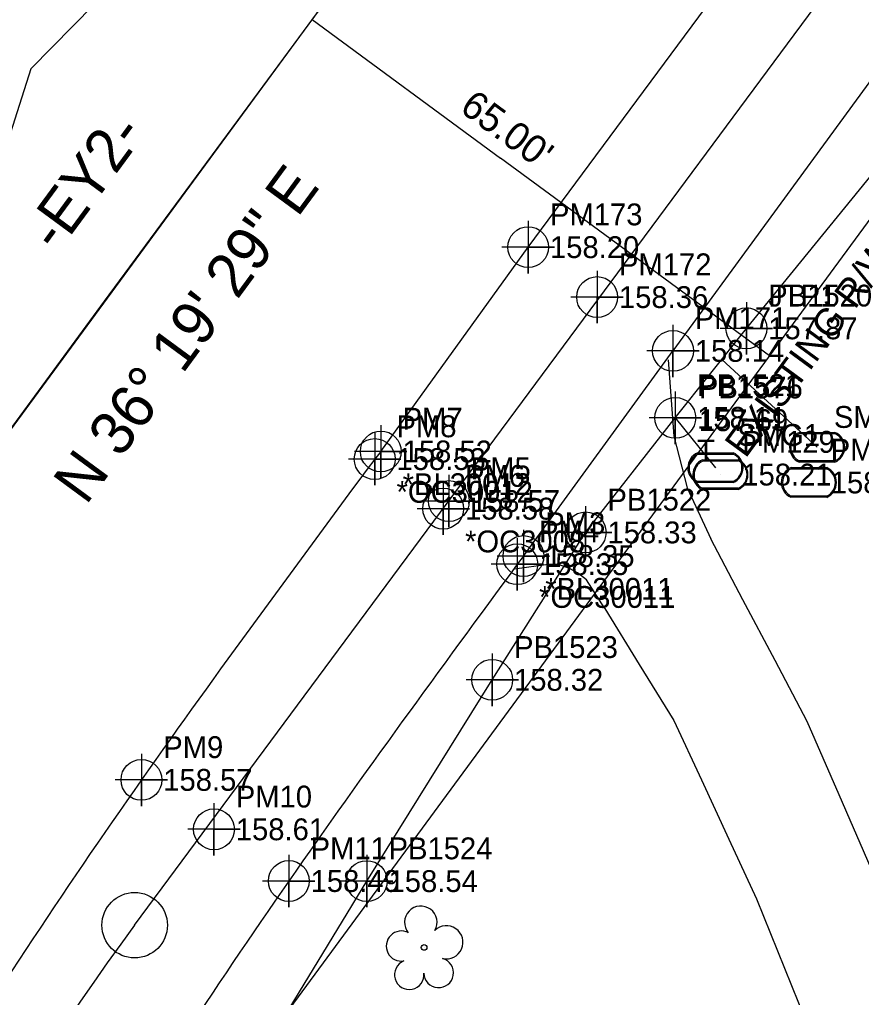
# Model space of a CAD drawing. Extents: x 2262665 to 2270527, y 505476 to 514960.
# Drawn here: x 2266443.8 to 2266540.2, y 510688.6 to 510800.6 of the extents above; entities that cross this region are included whole.
import ezdxf

# ---------------------------------------------------------------- set-up
doc = ezdxf.new("R2010")
doc.units = 0
for name, color, linetype in [('Default Symbol Cogo Elevation', 7, 'Continuous'), ('Default Symbol Cogo Number', 7, 'Continuous'), ('Exist DTM Crownline Cogo Comment', 7, 'Continuous'), ('Exist DTM Crownline Cogo Elevation', 7, 'Continuous'), ('Exist DTM Crownline Cogo Number', 7, 'Continuous'), ('Exist DTM Crownline Cogo Point CELL', 7, 'Continuous'), ('Exist Horizontal Alignment', 7, 'Continuous'), ('Exist Horizontal Alignment Direction Label', 7, 'Continuous'), ('Exist Railroads Standard Gauge', 7, 'Continuous'), ('Exist Right of Way Line', 7, 'Continuous'), ('Exist Right of Way Line Text', 7, 'Continuous'), ('Exist Right of Way Width CELL', 7, 'Continuous'), ('Exist Roads EOP', 7, 'Continuous'), ('Exist Roads EOP Cogo Comment', 7, 'Continuous'), ('Exist Roads EOP Cogo Elevation', 7, 'Continuous'), ('Exist Roads EOP Cogo Number', 7, 'Continuous'), ('Exist Roads EOP Cogo Point CELL', 7, 'Continuous'), ('Exist Roads Soil', 7, 'Continuous'), ('Exist Utilities Water Meter CELL', 7, 'Continuous'), ('Exist Utilities Water Meter Cogo Elevation', 7, 'Continuous'), ('Exist Utilities Water Meter Cogo Number', 7, 'Continuous'), ('Exist Utilities Water UG Line SUE LOS B', 7, 'Continuous'), ('Exist Utilities Water UG Line SUE LOS B Cogo Comment', 7, 'Continuous'), ('Exist Utilities Water UG Line SUE LOS B Cogo Elevation', 7, 'Continuous'), ('Exist Utilities Water UG Line SUE LOS B Cogo Number', 7, 'Continuous'), ('Exist Utilities Water UG Line SUE LOS B Cogo Point CELL', 7, 'Continuous'), ('Exist Utilities Water UG Line SUE LOS C', 7, 'Continuous'), ('Exist Vegetation Tree CELL', 7, 'Continuous'), ('Exist Vegetation Woods Line', 7, 'Continuous')]:
    doc.layers.add(name, color=color, linetype=linetype)

msp = doc.modelspace()

# ---------------------------------------------------------------- linework, layer by layer
at = {"layer": 'Exist DTM Crownline Cogo Point CELL'}
for points in [[(2266509.94, 510771.83), (2266509.94, 510765.83), (2266509.94, 510768.83), (2266512.94, 510768.83), (2266506.94, 510768.83)], [(2266492.96, 510748.47), (2266492.96, 510742.47), (2266492.96, 510745.47), (2266495.96, 510745.47), (2266489.96, 510745.47)], [(2266492.31, 510747.6), (2266492.31, 510741.6), (2266492.31, 510744.6), (2266495.31, 510744.6), (2266489.31, 510744.6)], [(2266466.05, 510710.88), (2266466.05, 510704.88), (2266466.05, 510707.88), (2266469.05, 510707.88), (2266463.05, 510707.88)]]:
    msp.add_lwpolyline(points, dxfattribs=at)
for centre in [(2266509.94, 510768.83), (2266492.31, 510744.6), (2266492.96, 510745.47), (2266466.05, 510707.88)]:
    msp.add_circle(centre, 2.34, dxfattribs=at)
at = {"layer": 'Exist Horizontal Alignment'}
for p, q in [((2266456.96, 510696.9), (2266916.61, 511317.28)), ((2266115.37, 510308.34), (2266484.61, 510810.55))]:
    msp.add_line(p, q, dxfattribs=at)
msp.add_circle((2266456.96, 510696.9), 3.75, dxfattribs=at)
msp.add_arc((2266677.92, 510533.19), 275, 143.4649, 178.8564, dxfattribs=at)
at = {"layer": 'Exist Railroads Standard Gauge'}
msp.add_lwpolyline([(2266050.13, 510219.7), (2266084.79, 510266.49), (2266115.4, 510308.45), (2266145.35, 510349.15), (2266177.14, 510392.25), (2266205.29, 510430.68), (2266238.56, 510475.95), (2266285.01, 510539.01), (2266316.09, 510581.21), (2266370.93, 510656.02), (2266407.4, 510705.52), (2266453.51, 510768.36), (2266484.6, 510810.49), (2266484.6, 510810.49), (2266581.19, 510941.59), (2266616.47, 510989.01)], dxfattribs=at)
at = {"layer": 'Exist Right of Way Line'}
msp.add_line((2266927.92, 511303.77), (2265541.79, 509418.49), dxfattribs=at)
at = {"layer": 'Exist Right of Way Width CELL'}
for p in [(2266477.3, 510800.61), (2266529.67, 510762.11)]:
    msp.add_line(p, (2266498.88, 510784.74), dxfattribs=at)
at = {"layer": 'Exist Roads EOP'}
for p, q in [((2266485.16, 510751.15), (2266502.04, 510774.55)), ((2266501.5, 510739.17), (2266518.65, 510762.7)), ((2266485.16, 510751.15), (2266484.46, 510750.28)), ((2266501.5, 510739.17), (2266500.79, 510738.24))]:
    msp.add_line(p, q, dxfattribs=at)
for points in [[(2266502.04, 510774.55), (2266534.05, 510817.77), (2266566.64, 510861.82), (2266602.48, 510910.35), (2266646.8, 510970.2)], [(2266662.91, 510957.98), (2266618.77, 510898.37), (2266582.77, 510849.46), (2266550.12, 510805.79), (2266518.63, 510762.67)]]:
    msp.add_lwpolyline(points, dxfattribs=at)
for points in [[(2266484.46, 510750.28), (2266457.74, 510713.54), (2266431.92, 510674.26), (2266411.35, 510635.08), (2266397.21, 510586.27), (2266392.49, 510526.92)], [(2266500.79, 510738.24), (2266474.62, 510701.96), (2266449.95, 510664.06), (2266430.79, 510627.7), (2266417.27, 510583.06), (2266413.04, 510525.79)]]:
    msp.add_spline(points, degree=3, dxfattribs=at)
at = {"layer": 'Exist Roads EOP Cogo Point CELL'}
for points in [[(2266502.04, 510777.55), (2266502.04, 510771.55), (2266502.04, 510774.55), (2266505.04, 510774.55), (2266499.04, 510774.55)], [(2266518.63, 510765.67), (2266518.63, 510759.67), (2266518.63, 510762.67), (2266521.63, 510762.67), (2266515.63, 510762.67)], [(2266485.16, 510754.15), (2266485.16, 510748.15), (2266485.16, 510751.15), (2266488.16, 510751.15), (2266482.16, 510751.15)], [(2266484.46, 510753.28), (2266484.46, 510747.28), (2266484.46, 510750.28), (2266487.46, 510750.28), (2266481.46, 510750.28)], [(2266500.79, 510741.24), (2266500.79, 510735.24), (2266500.79, 510738.24), (2266503.79, 510738.24), (2266497.79, 510738.24)], [(2266501.5, 510742.17), (2266501.5, 510736.17), (2266501.5, 510739.17), (2266504.5, 510739.17), (2266498.5, 510739.17)], [(2266457.74, 510716.54), (2266457.74, 510710.54), (2266457.74, 510713.54), (2266460.74, 510713.54), (2266454.74, 510713.54)], [(2266474.62, 510704.96), (2266474.62, 510698.96), (2266474.62, 510701.96), (2266477.62, 510701.96), (2266471.62, 510701.96)]]:
    msp.add_lwpolyline(points, dxfattribs=at)
for centre in [(2266502.04, 510774.55), (2266518.63, 510762.67), (2266485.16, 510751.15), (2266484.46, 510750.28), (2266501.5, 510739.17), (2266500.79, 510738.24), (2266457.74, 510713.54), (2266474.62, 510701.96)]:
    msp.add_circle(centre, 2.34, dxfattribs=at)
at = {"layer": 'Exist Roads Soil'}
for points in [[(2266518.07, 510761.65), (2266518.72, 510752.89), (2266520.26, 510746.98), (2266522.97, 510741.14)], [(2266568.6, 510639.86), (2266564.67, 510649.05), (2266560.74, 510658.24), (2266556.81, 510667.43), (2266552.88, 510676.62), (2266548.95, 510685.81), (2266545.02, 510695), (2266541.34, 510703.41), (2266537.67, 510711.82), (2266534, 510720.23), (2266530.32, 510727.2), (2266526.64, 510734.17), (2266522.97, 510741.14)], [(2266510.83, 510733.18), (2266508.72, 510736.45), (2266507.7, 510737.25), (2266506.77, 510737.74), (2266505.5, 510738.19), (2266504.34, 510738.22), (2266500.46, 510737.69)], [(2266510.83, 510733.18), (2266514.77, 510726.77), (2266518.72, 510720.35), (2266521.88, 510713.54), (2266525.03, 510706.74), (2266528.19, 510699.93), (2266531.4, 510691.99), (2266534.61, 510684.05), (2266537.82, 510676.12), (2266541.04, 510668.18), (2266543.58, 510658.83), (2266544.87, 510650.09), (2266546.16, 510641.34), (2266547.45, 510632.59), (2266548.74, 510623.85), (2266549.2, 510617.24)]]:
    msp.add_lwpolyline(points, dxfattribs=at)
at = {"layer": 'Exist Utilities Water Meter CELL'}
for p, q in [((2266535.15, 510751.63), (2266535.15, 510751.63)), ((2266523.49, 510749.29), (2266523.49, 510749.29)), ((2266524.07, 510748.5), (2266524.07, 510748.5)), ((2266534.2, 510747.6), (2266534.2, 510747.6))]:
    msp.add_line(p, q, dxfattribs=at)
for points in [[(2266533.11, 510753.33), (2266537.19, 510753.33)], [(2266533.11, 510753.19), (2266537.19, 510753.19)], [(2266521.46, 510750.99), (2266525.53, 510750.99)], [(2266521.46, 510750.85), (2266525.53, 510750.85)], [(2266522.03, 510750.2), (2266526.11, 510750.2)], [(2266522.03, 510750.06), (2266526.11, 510750.06)], [(2266532.16, 510749.3), (2266536.24, 510749.3)], [(2266532.16, 510749.16), (2266536.24, 510749.16)], [(2266537.19, 510750.06), (2266533.09, 510750.06)], [(2266537.19, 510749.93), (2266533.09, 510749.93)], [(2266525.53, 510747.72), (2266521.43, 510747.72)], [(2266525.53, 510747.59), (2266521.43, 510747.59)], [(2266526.11, 510746.93), (2266522.01, 510746.93)], [(2266526.11, 510746.8), (2266522.01, 510746.8)], [(2266536.24, 510746.04), (2266532.14, 510746.04)], [(2266536.24, 510745.9), (2266532.14, 510745.9)]]:
    msp.add_lwpolyline(points, dxfattribs=at)
for centre, radius, start, end in [((2266533.84, 510751.62), 1.86, 113.178, 245.9794), ((2266533.85, 510751.62), 1.73, 115.3009, 243.7824), ((2266536.44, 510751.63), 1.86, 293.6483, 66.3084), ((2266536.45, 510751.63), 1.73, 295.1272, 64.8728), ((2266522.19, 510749.28), 1.86, 113.178, 245.9794), ((2266522.2, 510749.28), 1.73, 115.3009, 243.7824), ((2266522.76, 510748.49), 1.86, 113.178, 245.9794), ((2266524.79, 510749.29), 1.86, 293.6483, 66.3084), ((2266524.8, 510749.29), 1.73, 295.1272, 64.8728), ((2266525.36, 510748.5), 1.86, 293.6483, 66.3084), ((2266522.77, 510748.49), 1.73, 115.3009, 243.7824), ((2266525.38, 510748.5), 1.73, 295.1272, 64.8728), ((2266532.89, 510747.6), 1.86, 113.178, 245.9794), ((2266532.91, 510747.6), 1.73, 115.3009, 243.7824), ((2266535.49, 510747.6), 1.86, 293.6483, 66.3084), ((2266535.51, 510747.6), 1.73, 295.1272, 64.8728)]:
    msp.add_arc(centre, radius, start, end, dxfattribs=at)
at = {"layer": 'Exist Utilities Water UG Line SUE LOS B'}
msp.add_lwpolyline([(2266446.06, 510643.46), (2266458.49, 510665.31), (2266471.35, 510681.86), (2266483.55, 510701.95), (2266497.92, 510725), (2266508.62, 510741.88), (2266518.89, 510755), (2266527.04, 510765.25), (2266559.99, 510805.68), (2266579.75, 510830.86), (2266602.83, 510860.96), (2266626.07, 510891.4), (2266648.6, 510922.1), (2266650.64, 510924.83)], dxfattribs=at)
at = {"layer": 'Exist Utilities Water UG Line SUE LOS B Cogo Point CELL'}
for points in [[(2266527.04, 510768.25), (2266527.04, 510762.25), (2266527.04, 510765.25), (2266530.04, 510765.25), (2266524.04, 510765.25)], [(2266518.89, 510758), (2266518.89, 510752), (2266518.89, 510755), (2266521.89, 510755), (2266515.89, 510755)], [(2266508.62, 510744.88), (2266508.62, 510738.88), (2266508.62, 510741.88), (2266511.62, 510741.88), (2266505.62, 510741.88)], [(2266497.92, 510728), (2266497.92, 510722), (2266497.92, 510725), (2266500.92, 510725), (2266494.92, 510725)], [(2266483.55, 510704.95), (2266483.55, 510698.95), (2266483.55, 510701.95), (2266486.55, 510701.95), (2266480.55, 510701.95)]]:
    msp.add_lwpolyline(points, dxfattribs=at)
for centre in [(2266527.04, 510765.25), (2266518.89, 510755), (2266508.62, 510741.88), (2266497.92, 510725), (2266483.55, 510701.95)]:
    msp.add_circle(centre, 2.34, dxfattribs=at)
at = {"layer": 'Exist Utilities Water UG Line SUE LOS C'}
for p, q in [((2266524.21, 510761.68), (2266535.15, 510751.63)), ((2266518.89, 510755), (2266523.49, 510749.29))]:
    msp.add_line(p, q, dxfattribs=at)
at = {"layer": 'Exist Vegetation Tree CELL'}
msp.add_line((2266490.12, 510694.35), (2266490.12, 510694.35), dxfattribs=at)
msp.add_circle((2266490.12, 510694.35), 0.326, dxfattribs=at)
for centre, radius, start, end in [((2266489.74, 510697.23), 1.86, 330.1651, 219.7134), ((2266492.67, 510694.94), 1.9, 257.1011, 134.1999), ((2266487.52, 510694.51), 1.73, 62.6636, 279.3457), ((2266491.79, 510691.45), 1.7, 181.2822, 74.56), ((2266488.42, 510691.23), 1.69, 111.5671, 6.231)]:
    msp.add_arc(centre, radius, start, end, dxfattribs=at)
at = {"layer": 'Exist Vegetation Woods Line'}
msp.add_lwpolyline([(2266578.34, 510987.67), (2266546.55, 510946.45), (2266495.79, 510876.51), (2266470.14, 510840.97), (2266469.36, 510833.01), (2266470.43, 510824.74), (2266469.59, 510816.11), (2266465.78, 510810.37), (2266452.31, 510802.33), (2266445.06, 510794.95), (2266439.26, 510776.85), (2266428.54, 510757.47), (2266423.96, 510751.57), (2266406.44, 510730.77), (2266387.06, 510705.02), (2266379.3, 510694.53), (2266373.03, 510691.48), (2266370.13, 510690.99), (2266363.51, 510693.3)], dxfattribs=at)

# ---------------------------------------------------------------- texts
at = {"layer": 'Default Symbol Cogo Elevation'}
for s, p in [('157.87', (2266529.54, 510764)), ('157.69', (2266521.6, 510753.48))]:
    msp.add_text(s, height=2.5, dxfattribs=at).set_placement(p)
at = {"layer": 'Default Symbol Cogo Number'}
for s, p in [('JTP1', (2266529.54, 510767.75)), ('PB1576', (2266521.6, 510757.23))]:
    msp.add_text(s, height=2.5, dxfattribs=at).set_placement(p)
at = {"layer": 'Exist DTM Crownline Cogo Comment'}
msp.add_text('*OC3008', height=2.5, dxfattribs=at).set_placement((2266494.81, 510739.6))
at = {"layer": 'Exist DTM Crownline Cogo Elevation'}
for s, p in [('158.36', (2266512.44, 510767.58)), ('158.57', (2266495.46, 510744.22)), ('158.58', (2266494.81, 510743.35)), ('158.61', (2266468.55, 510706.63))]:
    msp.add_text(s, height=2.5, dxfattribs=at).set_placement(p)
at = {"layer": 'Exist DTM Crownline Cogo Number'}
for s, p in [('PM172', (2266512.44, 510771.33)), ('PM5', (2266495.46, 510747.97)), ('PM6', (2266494.81, 510747.1)), ('PM10', (2266468.55, 510710.38))]:
    msp.add_text(s, height=2.5, dxfattribs=at).set_placement(p)
at = {"layer": 'Exist Horizontal Alignment Direction Label'}
for s, p in [('-EY2-', (2266448.13, 510773.78)), ('N 36%%d 19\' 29" E', (2266451.39, 510744.9))]:
    msp.add_text(s, height=5, rotation=53.6754, dxfattribs=at).set_placement(p)
at = {"layer": 'Exist Right of Way Line Text'}
msp.add_text('EXISTING R/W', height=3.2, rotation=53.6754, dxfattribs=at).set_placement((2266526.93, 510750.27))
at = {"layer": 'Exist Right of Way Width CELL'}
msp.add_text("65.00'", height=3.2, rotation=323.6754, dxfattribs=at).set_placement((2266494.06, 510790.18))
at = {"layer": 'Exist Roads EOP Cogo Comment'}
for s, p in [('*BL30012', (2266487.66, 510746.15)), ('*OC30012', (2266486.96, 510745.28)), ('*BL30011', (2266504, 510734.17)), ('*OC30011', (2266503.29, 510733.24))]:
    msp.add_text(s, height=2.5, dxfattribs=at).set_placement(p)
at = {"layer": 'Exist Roads EOP Cogo Elevation'}
for s, p in [('158.20', (2266504.54, 510773.3)), ('158.14', (2266521.13, 510761.42)), ('158.52', (2266487.66, 510749.9)), ('158.53', (2266486.96, 510749.03)), ('158.35', (2266504, 510737.92)), ('158.35', (2266503.29, 510736.99)), ('158.57', (2266460.24, 510712.29)), ('158.49', (2266477.12, 510700.71))]:
    msp.add_text(s, height=2.5, dxfattribs=at).set_placement(p)
at = {"layer": 'Exist Roads EOP Cogo Number'}
for s, p in [('PM173', (2266504.54, 510777.05)), ('PM171', (2266521.13, 510765.17)), ('PM7', (2266487.66, 510753.65)), ('PM8', (2266486.96, 510752.78)), ('PM3', (2266504, 510741.67)), ('PM4', (2266503.29, 510740.74)), ('PM9', (2266460.24, 510716.04)), ('PM11', (2266477.12, 510704.46))]:
    msp.add_text(s, height=2.5, dxfattribs=at).set_placement(p)
at = {"layer": 'Exist Utilities Water Meter Cogo Elevation'}
for s, p in [('158.21', (2266526.57, 510747.25)), ('158.08', (2266536.7, 510746.35))]:
    msp.add_text(s, height=2.5, dxfattribs=at).set_placement(p)
at = {"layer": 'Exist Utilities Water Meter Cogo Number'}
for s, p in [('SMG2', (2266537.06, 510753.85)), ('SMG1', (2266525.99, 510751.79)), ('PM129', (2266526.57, 510751)), ('PM128', (2266536.7, 510750.1))]:
    msp.add_text(s, height=2.5, dxfattribs=at).set_placement(p)
at = {"layer": 'Exist Utilities Water UG Line SUE LOS B Cogo Comment'}
msp.add_text('T', height=2.5, dxfattribs=at).set_placement((2266521.39, 510750))
at = {"layer": 'Exist Utilities Water UG Line SUE LOS B Cogo Elevation'}
for s, p in [('157.87', (2266529.54, 510764)), ('158.11', (2266521.39, 510753.75)), ('158.33', (2266511.12, 510740.63)), ('158.32', (2266500.42, 510723.75)), ('158.54', (2266486.05, 510700.7))]:
    msp.add_text(s, height=2.5, dxfattribs=at).set_placement(p)
at = {"layer": 'Exist Utilities Water UG Line SUE LOS B Cogo Number'}
for s, p in [('PB1520', (2266529.54, 510767.75)), ('PB1521', (2266521.39, 510757.5)), ('PB1522', (2266511.12, 510744.38)), ('PB1523', (2266500.42, 510727.5)), ('PB1524', (2266486.05, 510704.45))]:
    msp.add_text(s, height=2.5, dxfattribs=at).set_placement(p)

doc.saveas('drawing.dxf')
